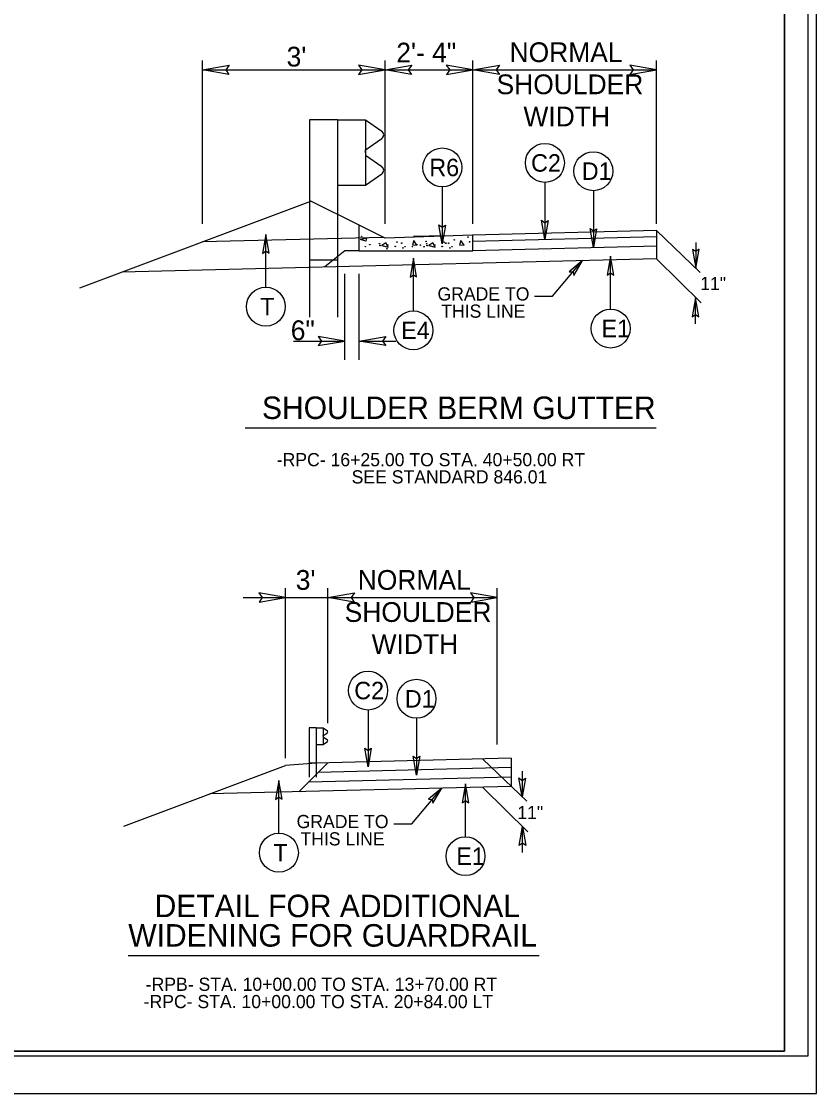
# Model space of a CAD drawing. Extents: x 1640342 to 1730599, y 538663 to 843747.
# Drawn here: x 1730092.9 to 1730177.4, y 540136.9 to 540250.8 of the extents above; entities that cross this region are included whole.
import ezdxf

# ---------------------------------------------------------------- set-up
doc = ezdxf.new("R2010")
doc.units = 0
for name, color, linetype in [('Default', 7, 'Continuous'), ('Prop Dimension Text', 7, 'Continuous'), ('Prop Terminator CELL', 7, 'Continuous'), ('Sheet Plan CELL', 7, 'Continuous'), ('Sheet Plot Border Inside CELL', 7, 'Continuous'), ('Sheet Plot Border Outside CELL', 7, 'Continuous'), ('Typical Curb CELL', 7, 'Continuous'), ('Typical Guardrail CELL', 7, 'Continuous'), ('Typical ID Circle CELL', 7, 'Continuous'), ('Typical Pavement Slope CELL', 7, 'Continuous'), ('Typical Terminator CELL', 7, 'Continuous'), ('Typical Text General CELL', 7, 'Continuous'), ('Typical Text ID Circle CELL', 7, 'Continuous'), ('Typical Text Label CELL', 7, 'Continuous')]:
    doc.layers.add(name, color=color, linetype=linetype)

msp = doc.modelspace()

# ---------------------------------------------------------------- linework, layer by layer
at = {"layer": 'Default'}
for p, q in [((1730112.11, 540229.34), (1730112.11, 540246.69)), ((1730131.52, 540229.34), (1730131.52, 540246.69)), ((1730140.86, 540229.34), (1730140.86, 540246.69)), ((1730160.36, 540229.34), (1730160.36, 540246.69)), ((1730112.11, 540245.68), (1730131.52, 540245.68)), ((1730131.52, 540245.68), (1730140.86, 540245.68)), ((1730140.86, 540245.68), (1730160.36, 540245.68)), ((1730160.36, 540228.61), (1730165.01, 540224.16)), ((1730164.54, 540227.36), (1730164.54, 540224.61)), ((1730160.36, 540225.61), (1730165.12, 540220.92)), ((1730127.23, 540214.88), (1730127.23, 540224.02)), ((1730128.77, 540214.88), (1730128.77, 540224.02)), ((1730164.52, 540218.71), (1730164.52, 540221.46)), ((1730121.77, 540216.87), (1730127.23, 540216.87)), ((1730128.77, 540216.87), (1730132.66, 540216.87)), ((1730120.93, 540172.55), (1730120.93, 540190.62)), ((1730125.43, 540176.26), (1730125.43, 540190.62)), ((1730143.43, 540174.01), (1730143.43, 540190.62)), ((1730116.43, 540189.62), (1730125.43, 540189.62)), ((1730125.43, 540189.62), (1730143.43, 540189.62)), ((1730141.92, 540172.43), (1730146.58, 540167.98)), ((1730146.11, 540171.18), (1730146.11, 540168.43)), ((1730141.92, 540169.43), (1730146.68, 540164.74)), ((1730146.13, 540162.53), (1730146.13, 540165.28))]:
    msp.add_line(p, q, dxfattribs=at)
for points in [[(1730114.92, 540245.2), (1730112.11, 540245.68), (1730114.94, 540246.18), (1730114.58, 540245.68)], [(1730128.71, 540245.2), (1730131.52, 540245.68), (1730128.7, 540246.18), (1730129.06, 540245.68)], [(1730134.34, 540245.2), (1730131.52, 540245.68), (1730134.35, 540246.18), (1730133.99, 540245.68)], [(1730138.04, 540245.2), (1730140.86, 540245.68), (1730138.03, 540246.18), (1730138.39, 540245.68)], [(1730143.67, 540245.2), (1730140.86, 540245.68), (1730143.68, 540246.18), (1730143.32, 540245.68)], [(1730157.54, 540245.2), (1730160.36, 540245.68), (1730157.53, 540246.18), (1730157.89, 540245.68)], [(1730124.42, 540216.39), (1730127.23, 540216.87), (1730124.4, 540217.37), (1730124.76, 540216.87)], [(1730131.59, 540216.39), (1730128.77, 540216.87), (1730131.6, 540217.37), (1730131.24, 540216.87)], [(1730118.12, 540189.14), (1730120.93, 540189.62), (1730118.1, 540190.12), (1730118.46, 540189.62)], [(1730128.24, 540189.14), (1730125.43, 540189.62), (1730128.26, 540190.12), (1730127.9, 540189.62)], [(1730140.62, 540189.14), (1730143.43, 540189.62), (1730140.6, 540190.12), (1730140.96, 540189.62)]]:
    msp.add_lwpolyline(points, close=True, dxfattribs=at)
at = {"layer": 'Prop Terminator CELL'}
for points in [[(1730151.59, 540223.84), (1730152.52, 540225.42), (1730151.1, 540224.24), (1730151.5, 540224.21)], [(1730136.61, 540167.78), (1730137.54, 540169.35), (1730136.12, 540168.18), (1730136.52, 540168.15)]]:
    msp.add_lwpolyline(points, close=True, dxfattribs=at)
at = {"layer": 'Sheet Plan CELL'}
for points in [[(1730174, 540351.42), (1729873.99, 540351.42), (1729873.99, 540141.42), (1730173.99, 540141.42)], [(1729873.99, 540141.42), (1729873.99, 540351.41), (1730133.98, 540351.42), (1730133.99, 540321.41), (1730173.99, 540321.41), (1730173.99, 540141.42)]]:
    msp.add_lwpolyline(points, close=True, dxfattribs=at)
at = {"layer": 'Sheet Plot Border Inside CELL'}
msp.add_lwpolyline([(1729843.29, 540140.92), (1730176.49, 540140.92), (1730176.49, 540351.92), (1729843.29, 540351.92)], close=True, dxfattribs=at)
at = {"layer": 'Sheet Plot Border Outside CELL'}
msp.add_lwpolyline([(1729840.69, 540136.92), (1730177.39, 540136.92), (1730177.39, 540355.92), (1729840.69, 540355.92)], close=True, dxfattribs=at)
at = {"layer": 'Typical Curb CELL'}
for p, q in [((1730128.77, 540226.46), (1730128.77, 540229.17)), ((1730131.52, 540227.79), (1730128.77, 540229.17)), ((1730128.92, 540227.65), (1730129.54, 540227.83)), ((1730129.54, 540227.83), (1730129.47, 540227.47)), ((1730140.81, 540228.12), (1730131.52, 540227.79)), ((1730140.86, 540228.13), (1730140.86, 540228.13)), ((1730140.86, 540226.46), (1730140.86, 540228.08)), ((1730129.47, 540227.47), (1730128.92, 540227.65)), ((1730131.6, 540227.32), (1730131.19, 540227.02)), ((1730131.19, 540227.02), (1730131.85, 540226.86)), ((1730131.85, 540226.86), (1730131.6, 540227.32)), ((1730134.57, 540227.55), (1730134.43, 540227.09)), ((1730134.43, 540227.09), (1730134.91, 540227.07)), ((1730134.91, 540227.07), (1730134.57, 540227.55)), ((1730136.59, 540227.32), (1730136.18, 540227.02)), ((1730136.18, 540227.02), (1730136.84, 540226.86)), ((1730136.84, 540226.86), (1730136.59, 540227.32)), ((1730139.56, 540227.55), (1730139.42, 540227.09)), ((1730139.42, 540227.09), (1730139.91, 540227.07)), ((1730139.91, 540227.07), (1730139.56, 540227.55)), ((1730128.77, 540226.46), (1730140.86, 540226.46))]:
    msp.add_line(p, q, dxfattribs=at)
for centre in [(1730129.03, 540228), (1730140.34, 540227.92), (1730129.42, 540226.9), (1730129.9, 540227.11), (1730130.93, 540227.22), (1730131, 540227.02), (1730131.71, 540226.68), (1730131.82, 540227.08), (1730132.6, 540226.93), (1730132.78, 540227.39), (1730133.29, 540227.27), (1730133.42, 540226.77), (1730133.64, 540226.9), (1730134.42, 540226.9), (1730134.9, 540227.11), (1730135.27, 540227.07), (1730135.66, 540226.89), (1730135.88, 540227.46), (1730135.93, 540227.22), (1730135.99, 540227.02), (1730136.82, 540227.08), (1730137.59, 540226.93), (1730137.78, 540227.39), (1730137.98, 540227.27), (1730138.28, 540227.27), (1730138.41, 540226.77), (1730138.64, 540226.9), (1730138.88, 540227.62), (1730140.5, 540227.41)]:
    msp.add_circle(centre, 0.0321, dxfattribs=at)
msp.add_arc((1730140.81, 540228.08), 0.0417, 0, 92.048, dxfattribs=at)
at = {"layer": 'Typical Guardrail CELL'}
for p, q in [((1730126.46, 540240.38), (1730123.48, 540240.38)), ((1730123.48, 540240.38), (1730123.48, 540225.47)), ((1730126.46, 540240.38), (1730126.46, 540225.47)), ((1730126.46, 540240.38), (1730129.44, 540240.38)), ((1730129.44, 540240.38), (1730129.44, 540233.43)), ((1730129.44, 540240.38), (1730131.18, 540239.17)), ((1730129.44, 540237.18), (1730131.18, 540238.4)), ((1730129.44, 540236.9), (1730129.44, 540237.18)), ((1730129.44, 540236.9), (1730129.44, 540236.62)), ((1730129.44, 540236.62), (1730131.18, 540235.41)), ((1730129.44, 540233.43), (1730131.18, 540234.64)), ((1730126.46, 540233.43), (1730129.44, 540233.43)), ((1730126.46, 540225.47), (1730123.48, 540225.47)), ((1730123.48, 540225.47), (1730123.48, 540219.42)), ((1730126.46, 540225.47), (1730126.46, 540219.42)), ((1730124.2, 540175.76), (1730123.45, 540175.76)), ((1730123.45, 540175.76), (1730123.45, 540172.03)), ((1730124.2, 540175.76), (1730124.2, 540172.03)), ((1730124.2, 540175.76), (1730124.95, 540175.76)), ((1730124.95, 540175.76), (1730124.95, 540174.02)), ((1730124.95, 540175.76), (1730125.38, 540175.45)), ((1730124.95, 540174.96), (1730125.38, 540175.26)), ((1730124.95, 540174.89), (1730124.95, 540174.96)), ((1730124.95, 540174.89), (1730124.95, 540174.82)), ((1730124.95, 540174.82), (1730125.38, 540174.51)), ((1730124.95, 540174.02), (1730125.38, 540174.32)), ((1730124.2, 540174.02), (1730124.95, 540174.02)), ((1730124.2, 540172.03), (1730123.45, 540172.03)), ((1730123.45, 540172.03), (1730123.45, 540170.52)), ((1730124.2, 540172.03), (1730124.2, 540170.52))]:
    msp.add_line(p, q, dxfattribs=at)
for centre, radius, start, end in [((1730130.91, 540238.78), 0.466, 304.9888, 54.997), ((1730130.91, 540235.02), 0.466, 304.9634, 54.9941), ((1730125.31, 540175.36), 0.116, 304.9888, 54.997), ((1730125.31, 540174.42), 0.116, 304.9634, 54.9941)]:
    msp.add_arc(centre, radius, start, end, dxfattribs=at)
at = {"layer": 'Typical ID Circle CELL'}
for p, q in [((1730148.51, 540233.73), (1730148.51, 540227.68)), ((1730137.6, 540233.25), (1730137.6, 540227.2)), ((1730153.66, 540232.85), (1730153.66, 540226.8)), ((1730118.84, 540222.6), (1730118.84, 540228.21)), ((1730134.53, 540220.08), (1730134.53, 540225.69)), ((1730155.5, 540220.28), (1730155.5, 540225.89)), ((1730129.71, 540177.67), (1730129.71, 540171.62)), ((1730134.86, 540176.79), (1730134.86, 540170.74)), ((1730120.23, 540164.58), (1730120.23, 540170.19)), ((1730140.07, 540164.21), (1730140.07, 540169.82))]:
    msp.add_line(p, q, dxfattribs=at)
for centre in [(1730137.6, 540235.32), (1730148.51, 540235.8), (1730153.66, 540234.92), (1730118.84, 540220.53), (1730134.53, 540218.01), (1730155.5, 540218.2), (1730129.71, 540179.74), (1730134.86, 540178.86), (1730120.23, 540162.51), (1730140.07, 540162.14)]:
    msp.add_circle(centre, 2.07, dxfattribs=at)
at = {"layer": 'Typical Pavement Slope CELL'}
for p, q in [((1730099.06, 540222.51), (1730123.64, 540231.73)), ((1730128.77, 540229.17), (1730123.64, 540231.73)), ((1730131.33, 540227.89), (1730112.11, 540227.41)), ((1730137.86, 540228.05), (1730134.53, 540227.97)), ((1730160.36, 540228.61), (1730140.86, 540228.13)), ((1730160.36, 540227.95), (1730140.86, 540227.46)), ((1730160.36, 540228.61), (1730160.36, 540225.61)), ((1730160.36, 540226.95), (1730140.86, 540226.46)), ((1730160.36, 540225.61), (1730103.54, 540224.19)), ((1730127.23, 540226.45), (1730125.12, 540224.74)), ((1730128.77, 540226.46), (1730127.23, 540226.45)), ((1730124.2, 540172.03), (1730120.93, 540171.77)), ((1730125.43, 540172.06), (1730122.35, 540168.98)), ((1730144.93, 540172.55), (1730124.2, 540172.03)), ((1730144.93, 540172.55), (1730144.93, 540169.55)), ((1730103.76, 540165.33), (1730120.93, 540171.77)), ((1730144.93, 540171.55), (1730124.4, 540171.04)), ((1730144.93, 540170.55), (1730123.38, 540170.01)), ((1730144.93, 540169.55), (1730112.87, 540168.75))]:
    msp.add_line(p, q, dxfattribs=at)
at = {"layer": 'Typical Terminator CELL'}
for p, q in [((1730149.33, 540221.65), (1730152.52, 540225.42)), ((1730147.42, 540221.65), (1730149.33, 540221.65)), ((1730134.35, 540165.58), (1730137.54, 540169.35)), ((1730132.44, 540165.58), (1730134.35, 540165.58))]:
    msp.add_line(p, q, dxfattribs=at)
for points in [[(1730137.94, 540229.2), (1730137.6, 540227.2), (1730137.24, 540229.22), (1730137.6, 540228.96)], [(1730148.86, 540229.69), (1730148.51, 540227.68), (1730148.16, 540229.7), (1730148.51, 540229.44)], [(1730119.19, 540226.2), (1730118.84, 540228.21), (1730118.48, 540226.19), (1730118.84, 540226.45)], [(1730154.01, 540228.81), (1730153.66, 540226.8), (1730153.31, 540228.82), (1730153.66, 540228.57)], [(1730134.87, 540223.68), (1730134.53, 540225.69), (1730134.17, 540223.67), (1730134.53, 540223.92)], [(1730155.85, 540223.88), (1730155.5, 540225.89), (1730155.14, 540223.87), (1730155.5, 540224.12)], [(1730164.2, 540226.61), (1730164.54, 540224.61), (1730164.9, 540226.62), (1730164.54, 540226.37)], [(1730164.86, 540219.46), (1730164.52, 540221.46), (1730164.16, 540219.45), (1730164.52, 540219.7)], [(1730130.05, 540173.62), (1730129.71, 540171.62), (1730129.35, 540173.63), (1730129.71, 540173.38)], [(1730135.2, 540172.75), (1730134.86, 540170.74), (1730134.5, 540172.76), (1730134.86, 540172.5)], [(1730120.58, 540168.19), (1730120.23, 540170.19), (1730119.87, 540168.17), (1730120.23, 540168.43)], [(1730140.42, 540167.81), (1730140.07, 540169.82), (1730139.72, 540167.8), (1730140.07, 540168.06)], [(1730146.45, 540170.43), (1730146.11, 540168.43), (1730145.75, 540170.45), (1730146.11, 540170.19)], [(1730145.79, 540163.28), (1730146.13, 540165.28), (1730146.49, 540163.27), (1730146.13, 540163.52)]]:
    msp.add_lwpolyline(points, close=True, dxfattribs=at)
at = {"layer": 'Typical Text Label CELL'}
for p, q in [((1730116.65, 540207.65), (1730160.33, 540207.65)), ((1730104.22, 540151.59), (1730147.9, 540151.59))]:
    msp.add_line(p, q, dxfattribs=at)

# ---------------------------------------------------------------- texts
at = {"layer": 'Default'}
for p in [(1730165.02, 540222.28), (1730145.58, 540166.08)]:
    msp.add_text('11"', height=1.4, dxfattribs=at).set_placement(p)
at = {"layer": 'Prop Dimension Text'}
for s, p in [('2\'- 4"', (1730132.71, 540246.47)), ('NORMAL', (1730144.75, 540246.51)), ("3'", (1730121.05, 540246.04)), ('SHOULDER', (1730143.37, 540243.1)), ('WIDTH', (1730146.23, 540239.68)), ('6"', (1730121.49, 540216.97)), ("3'", (1730122.02, 540190.44)), ('NORMAL', (1730128.61, 540190.44)), ('SHOULDER', (1730127.22, 540187.03)), ('WIDTH', (1730130.09, 540183.62))]:
    msp.add_text(s, height=2.1, rotation=360, dxfattribs=at).set_placement(p)
at = {"layer": 'Typical Text General CELL'}
for s, height, p in [('GRADE TO', 1.4, (1730137.09, 540221.18)), ('THIS LINE', 1.4, (1730137.49, 540219.35)), ('SHOULDER BERM GUTTER', 2.3871, (1730118.43, 540208.59)), ('GRADE TO', 1.4, (1730122.11, 540165.12)), ('THIS LINE', 1.4, (1730122.52, 540163.28)), ('DETAIL FOR ADDITIONAL', 2.3871, (1730107.02, 540155.66)), ('WIDENING FOR GUARDRAIL', 2.3871, (1730104.22, 540152.53))]:
    msp.add_text(s, height=height, dxfattribs=at).set_placement(p)
at = {"layer": 'Typical Text ID Circle CELL'}
for s, height, p in [('R6', 1.854, (1730136.22, 540234.39)), ('C2', 1.854, (1730147.04, 540234.87)), ('D1', 1.854, (1730152.43, 540234)), ('T', 1.85, (1730118.25, 540219.61)), ('E4', 1.854, (1730133.23, 540217.08)), ('E1', 1.854, (1730154.52, 540217.28)), ('C2', 1.854, (1730128.24, 540178.81)), ('D1', 1.854, (1730133.62, 540177.93)), ('T', 1.85, (1730119.64, 540161.59)), ('E1', 1.854, (1730139.09, 540161.21))]:
    msp.add_text(s, height=height, dxfattribs=at).set_placement(p)
at = {"layer": 'Typical Text Label CELL'}
for s, p in [('-RPC- 16+25.00 TO STA. 40+50.00 RT', (1730120, 540203.57)), ('SEE STANDARD 846.01', (1730127.96, 540201.74)), ('-RPB- STA. 10+00.00 TO STA. 13+70.00 RT', (1730106.07, 540147.83)), ('-RPC- STA. 10+00.00 TO STA. 20+84.00 LT', (1730105.85, 540145.99))]:
    msp.add_text(s, height=1.4, dxfattribs=at).set_placement(p)

doc.saveas('drawing.dxf')
